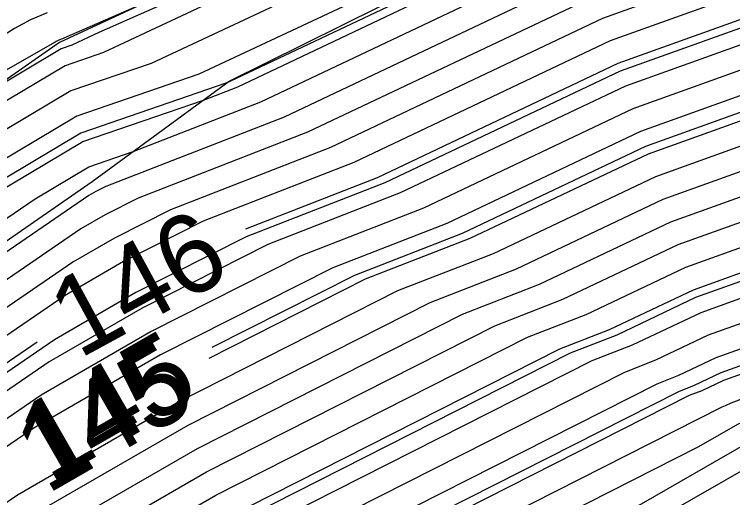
# Model space of a CAD drawing. Extents: x 2354170 to 2357230, y 866100 to 868290.
# Drawn here: x 2356061.79 to 2356079.95, y 866937.82 to 866950.05 of the extents above; entities that cross this region are included whole.
import ezdxf

# ---------------------------------------------------------------- set-up
doc = ezdxf.new("R2010")
doc.units = 0
for name, color, linetype in [('Default', 7, 'Continuous'), ('DTM Contours Major', 7, 'Continuous'), ('DTM Contours Major Text', 7, 'Continuous'), ('DTM Contours Minor', 7, 'Continuous'), ('PH Exist DTM Breakline', 7, 'Continuous')]:
    doc.layers.add(name, color=color, linetype=linetype)

msp = doc.modelspace()

# ---------------------------------------------------------------- linework, layer by layer
at = {"layer": 'Default'}
for points in [[(2356121.205, 866963.875), (2356118.314, 866964.113), (2356110.26, 866964.466), (2356106.926, 866963.867), (2356103.802, 866962.972), (2356099.008, 866962.096), (2356095.709, 866961.21), (2356090.928, 866959.298), (2356083.709, 866956.551), (2356076.624, 866953.976), (2356070.473, 866951.262), (2356065.247, 866948.811), (2356063.218, 866948.112), (2356054.86, 866943.131), (2356053.591, 866942.264), (2356053.281, 866942.146), (2356052.908, 866941.913), (2356041.092, 866933.727), (2356040.369, 866933.214), (2356038.785, 866932.016), (2356022.767, 866920.403)], [(2356122.613, 866963.096), (2356117.654, 866963.505), (2356111.54, 866963.773), (2356106.814, 866962.923), (2356104.54, 866962.272), (2356098.103, 866961.096), (2356095.899, 866960.504), (2356088.903, 866957.705), (2356085.977, 866956.592), (2356075.992, 866952.964), (2356074.401, 866952.262), (2356066.454, 866948.535), (2356063.367, 866947.471), (2356057.343, 866943.881), (2356053.923, 866941.545), (2356053.088, 866941.228), (2356052.082, 866940.6), (2356042.649, 866934.065), (2356040.938, 866932.85), (2356037.192, 866930.017), (2356022.503, 866919.368)], [(2356094.98, 866962.482), (2356079.171, 866956.468), (2356077.888, 866956.001), (2356065.264, 866950.43), (2356063.04, 866949.448), (2356063.006, 866949.435), (2356062.972, 866949.422), (2356062.94, 866949.409), (2356062.908, 866949.397), (2356062.877, 866949.384), (2356062.846, 866949.368), (2356062.817, 866949.349), (2356054.082, 866944.359), (2356053.703, 866944.096), (2356053.32, 866943.824), (2356053.076, 866943.639), (2356053.064, 866943.631), (2356051.853, 866942.758), (2356050.593, 866941.827), (2356040.548, 866934.865), (2356039.402, 866934.021), (2356038.214, 866933.141), (2356036.834, 866932.186), (2356023.602, 866922.552)], [(2356145.415, 866955.859), (2356129.003, 866959.27), (2356128.78, 866959.345), (2356115.95, 866960.598), (2356115.056, 866960.516), (2356106.908, 866959.218), (2356098.222, 866957.799), (2356096.273, 866957.336), (2356088.406, 866954.425), (2356086.022, 866953.313), (2356076.661, 866949.949), (2356069.783, 866946.683), (2356065.737, 866945.109), (2356064.317, 866944.388), (2356063.267, 866943.782), (2356055.456, 866938.426), (2356052.129, 866936.638), (2356052.125, 866936.636), (2356052.113, 866936.629), (2356049.482, 866935.08), (2356048.871, 866934.656), (2356043.378, 866930.761), (2356030.311, 866920.852)], [(2356163.94, 866949.117), (2356163.918, 866949.131), (2356145.818, 866955.196), (2356145.044, 866955.31), (2356129.03, 866958.638), (2356128.335, 866958.873), (2356116.155, 866960.062), (2356114.776, 866959.936), (2356107.078, 866958.71), (2356098.871, 866957.369), (2356096.27, 866956.75), (2356088.61, 866953.917), (2356085.674, 866952.547), (2356076.852, 866949.377), (2356070.37, 866946.299), (2356066.557, 866944.815), (2356064.55, 866943.797), (2356063.067, 866942.94), (2356055.733, 866937.912), (2356052.603, 866936.229), (2356050.124, 866934.77), (2356048.925, 866933.938), (2356043.702, 866930.234), (2356031.275, 866920.811)], [(2356163.601, 866948.583), (2356163.341, 866948.754), (2356145.99, 866954.567), (2356144.674, 866954.761), (2356129.057, 866958.007), (2356127.89, 866958.4), (2356116.359, 866959.526), (2356114.496, 866959.356), (2356107.248, 866958.201), (2356099.52, 866956.939), (2356096.267, 866956.165), (2356088.815, 866953.408), (2356085.326, 866951.782), (2356077.044, 866948.805), (2356070.957, 866945.915), (2356067.627, 866944.619)], [(2356163.261, 866948.049), (2356162.764, 866948.376), (2356146.163, 866953.938), (2356144.303, 866954.212), (2356129.085, 866957.375), (2356127.445, 866957.928), (2356116.563, 866958.99), (2356114.216, 866958.777), (2356107.418, 866957.693), (2356100.169, 866956.51), (2356096.264, 866955.58), (2356089.019, 866952.9), (2356084.979, 866951.016), (2356077.235, 866948.233), (2356071.544, 866945.531), (2356068.197, 866944.228), (2356065.016, 866942.614), (2356062.665, 866941.256), (2356056.287, 866936.883), (2356053.564, 866935.419), (2356051.408, 866934.15), (2356049.034, 866932.502), (2356044.349, 866929.18), (2356033.204, 866920.728)], [(2356126.999, 866957.455), (2356116.767, 866958.454), (2356113.936, 866958.197), (2356107.587, 866957.185), (2356100.818, 866956.08), (2356096.262, 866954.995), (2356089.223, 866952.391), (2356084.631, 866950.25), (2356077.426, 866947.661), (2356072.132, 866945.147), (2356069.017, 866943.934), (2356065.249, 866942.023), (2356062.464, 866940.414), (2356056.564, 866936.368), (2356054.045, 866935.014), (2356052.05, 866933.84), (2356049.089, 866931.784), (2356044.673, 866928.653), (2356034.168, 866920.687), (2356031.687, 866918.947)], [(2356096.278, 866958.506), (2356087.997, 866955.442), (2356086.717, 866954.845), (2356076.279, 866951.094), (2356068.608, 866947.451), (2356064.096, 866945.696), (2356063.85, 866945.571), (2356063.669, 866945.466), (2356054.903, 866939.456), (2356054.439, 866939.206), (2356052.51, 866938.473), (2356049.605, 866936.662), (2356047.321, 866935.079), (2356042.647, 866931.76), (2356032.413, 866924.02)], [(2356096.276, 866957.921), (2356088.201, 866954.933), (2356086.369, 866954.079), (2356076.47, 866950.521), (2356069.195, 866947.067), (2356064.916, 866945.402), (2356064.083, 866944.98), (2356063.468, 866944.624), (2356055.18, 866938.941), (2356053.284, 866937.922), (2356052.318, 866937.555), (2356048.944, 866935.452), (2356048.84, 866935.39), (2356048.816, 866935.373), (2356043.054, 866931.289), (2356035.939, 866925.893), (2356030.82, 866922.021), (2356028.97, 866920.68), (2356014.377, 866909.494), (2356013.63, 866908.967), (2356010.885, 866907.316)], [(2356126.554, 866956.983), (2356116.971, 866957.919), (2356113.656, 866957.617), (2356107.757, 866956.677), (2356101.468, 866955.65), (2356096.259, 866954.41), (2356089.428, 866951.883), (2356084.284, 866949.484), (2356077.618, 866947.088), (2356072.719, 866944.762), (2356069.837, 866943.641), (2356065.482, 866941.432), (2356062.264, 866939.572), (2356056.84, 866935.854), (2356054.526, 866934.609), (2356052.692, 866933.53), (2356049.143, 866931.066), (2356044.997, 866928.126), (2356035.132, 866920.645), (2356032.09, 866918.512)], [(2356162.243, 866946.447), (2356161.032, 866947.242), (2356146.681, 866952.051), (2356143.191, 866952.565), (2356129.167, 866955.479), (2356126.109, 866956.511), (2356117.175, 866957.383), (2356113.376, 866957.037), (2356107.927, 866956.169), (2356102.117, 866955.22), (2356096.256, 866953.825), (2356089.632, 866951.375), (2356083.936, 866948.718), (2356077.809, 866946.516), (2356073.306, 866944.378), (2356070.658, 866943.347), (2356066.705, 866941.343)], [(2356125.664, 866956.038), (2356117.379, 866956.847), (2356113.096, 866956.457), (2356108.097, 866955.66), (2356102.766, 866954.79), (2356096.253, 866953.24), (2356089.837, 866950.866), (2356083.589, 866947.953), (2356078, 866945.944), (2356073.893, 866943.994), (2356071.478, 866943.054), (2356065.948, 866940.249), (2356061.862, 866937.888), (2356057.394, 866934.824), (2356055.487, 866933.799), (2356053.976, 866932.91), (2356049.253, 866929.63), (2356045.645, 866927.072), (2356037.061, 866920.563), (2356032.897, 866917.643)], [(2356081.44, 866956.509), (2356077.256, 866954.989), (2356066.545, 866950.261), (2356064.041, 866949.087), (2356063.069, 866948.752), (2356056.335, 866944.739), (2356053.595, 866943.174), (2356053.484, 866943.097), (2356053.373, 866943.018), (2356053.302, 866942.964), (2356053.299, 866942.962), (2356052.946, 866942.708), (2356052.58, 866942.438), (2356040.077, 866933.772), (2356039.836, 866933.594), (2356039.585, 866933.408), (2356039.294, 866933.207), (2356022.352, 866920.871)], [(2356059.838, 866944.639), (2356063.517, 866946.831), (2356066.567, 866947.882), (2356067.433, 866948.22), (2356075.896, 866952.238), (2356087.412, 866956.377), (2356087.588, 866956.459)], [(2356033.301, 866917.208), (2356038.025, 866920.522), (2356045.968, 866926.545), (2356049.307, 866928.912), (2356054.618, 866932.6), (2356055.967, 866933.394), (2356057.671, 866934.31), (2356061.661, 866937.046), (2356066.181, 866939.658), (2356072.298, 866942.76), (2356074.481, 866943.61), (2356078.191, 866945.372), (2356083.241, 866947.187), (2356090.041, 866950.358), (2356096.25, 866952.655), (2356103.415, 866954.36), (2356108.266, 866955.152), (2356112.816, 866955.877), (2356117.584, 866956.311), (2356125.219, 866955.566)], [(2356025.737, 866920.024), (2356034.006, 866926.019), (2356042.077, 866932.123), (2356045.764, 866934.741), (2356050.431, 866937.975), (2356052.703, 866939.391), (2356054.588, 866940.108), (2356062.309, 866945.382), (2356063.666, 866946.191), (2356064.787, 866946.577), (2356068.021, 866947.836), (2356076.087, 866951.666), (2356087.064, 866955.611), (2356087.792, 866955.95)], [(2356024.991, 866910.541), (2356034.108, 866916.339), (2356039.954, 866920.439), (2356046.616, 866925.491), (2356049.416, 866927.477), (2356055.903, 866931.98), (2356056.929, 866932.584), (2356058.224, 866933.281), (2356061.26, 866935.362), (2356066.647, 866938.475), (2356073.938, 866942.173), (2356075.655, 866942.842), (2356078.574, 866944.228), (2356082.546, 866945.655), (2356090.45, 866949.341), (2356096.245, 866951.485), (2356104.714, 866953.5), (2356108.606, 866954.136), (2356112.257, 866954.717), (2356117.992, 866955.239), (2356124.329, 866954.621)], [(2356024.52, 866909.55), (2356034.511, 866915.904), (2356040.918, 866920.398), (2356046.94, 866924.964), (2356049.471, 866926.759), (2356056.545, 866931.67), (2356057.409, 866932.179), (2356058.501, 866932.766), (2356061.059, 866934.52), (2356066.88, 866937.884), (2356074.758, 866941.88), (2356076.242, 866942.457), (2356078.765, 866943.655), (2356082.198, 866944.889), (2356090.655, 866948.833), (2356096.242, 866950.9), (2356105.363, 866953.07), (2356108.776, 866953.628), (2356111.977, 866954.138), (2356118.196, 866954.704), (2356123.884, 866954.148)], [(2356041.651, 866920.194), (2356041.882, 866920.356), (2356047.263, 866924.437), (2356049.525, 866926.041), (2356057.187, 866931.36), (2356057.89, 866931.774), (2356058.778, 866932.252), (2356060.858, 866933.678), (2356067.113, 866937.293), (2356075.579, 866941.586), (2356076.83, 866942.073), (2356078.957, 866943.083), (2356081.851, 866944.123), (2356090.859, 866948.324), (2356096.239, 866950.315), (2356106.012, 866952.64), (2356108.946, 866953.119), (2356111.697, 866953.558), (2356118.4, 866954.168), (2356123.439, 866953.676), (2356129.332, 866951.689), (2356132.794, 866950.969)], [(2356023.577, 866907.568), (2356035.318, 866915.035), (2356042.847, 866920.315), (2356047.587, 866923.91), (2356049.58, 866925.323), (2356057.829, 866931.05), (2356058.37, 866931.369), (2356059.055, 866931.737), (2356060.658, 866932.836), (2356067.346, 866936.702), (2356076.399, 866941.293), (2356077.417, 866941.689), (2356079.148, 866942.511), (2356081.503, 866943.358), (2356091.064, 866947.816), (2356096.236, 866949.73), (2356106.661, 866952.21), (2356109.115, 866952.611), (2356111.417, 866952.978), (2356118.604, 866953.632), (2356122.993, 866953.204)], [(2356023.106, 866906.577), (2356035.722, 866914.6), (2356043.811, 866920.274), (2356047.911, 866923.383), (2356049.634, 866924.605), (2356058.471, 866930.74), (2356058.851, 866930.964), (2356059.331, 866931.222), (2356060.457, 866931.994), (2356067.579, 866936.11), (2356077.219, 866940.999), (2356078.004, 866941.305), (2356079.339, 866941.939), (2356081.156, 866942.592), (2356091.268, 866947.307), (2356096.234, 866949.144), (2356107.311, 866951.78), (2356109.285, 866952.103), (2356111.137, 866952.398), (2356118.809, 866953.096), (2356122.548, 866952.731)], [(2356022.635, 866905.587), (2356036.125, 866914.165), (2356044.775, 866920.233), (2356048.235, 866922.856), (2356049.689, 866923.887), (2356059.113, 866930.43), (2356059.332, 866930.559), (2356059.608, 866930.708), (2356060.256, 866931.152), (2356067.812, 866935.519), (2356078.039, 866940.706), (2356078.591, 866940.921), (2356079.53, 866941.367), (2356080.808, 866941.826), (2356091.473, 866946.799), (2356096.231, 866948.559), (2356107.96, 866951.351), (2356109.455, 866951.595), (2356110.857, 866951.818), (2356119.013, 866952.56), (2356122.103, 866952.259)], [(2356060.942, 866930.822), (2356068.045, 866934.928), (2356078.859, 866940.412), (2356079.179, 866940.537), (2356079.722, 866940.795), (2356080.461, 866941.06), (2356091.677, 866946.291), (2356096.228, 866947.974), (2356108.609, 866950.921), (2356109.625, 866951.086), (2356110.577, 866951.238), (2356119.217, 866952.025), (2356121.658, 866951.786), (2356129.441, 866949.162), (2356139.485, 866947.074), (2356148.406, 866945.762), (2356155.262, 866943.465), (2356155.383, 866943.385)], [(2356021.693, 866903.605), (2356036.932, 866913.296), (2356046.704, 866920.15), (2356048.882, 866921.802), (2356049.798, 866922.451), (2356058.393, 866928.419), (2356059.984, 866929.504), (2356060.792, 866930.01), (2356068.278, 866934.336), (2356079.679, 866940.119), (2356079.766, 866940.153), (2356079.913, 866940.222), (2356080.113, 866940.294), (2356091.881, 866945.782), (2356096.225, 866947.389), (2356109.258, 866950.491), (2356109.794, 866950.578), (2356110.297, 866950.658), (2356119.421, 866951.489), (2356121.213, 866951.314)], [(2356021.222, 866902.614), (2356037.336, 866912.862), (2356047.668, 866920.109), (2356049.206, 866921.275), (2356049.853, 866921.733), (2356055.921, 866925.947), (2356059.984, 866928.718), (2356062.048, 866930.01), (2356068.512, 866933.745), (2356079.079, 866939.105), (2356080.099, 866939.69), (2356080.478, 866939.861), (2356092.086, 866945.274), (2356096.222, 866946.804), (2356109.908, 866950.061), (2356109.964, 866950.07), (2356110.017, 866950.079), (2356119.625, 866950.953), (2356120.768, 866950.841)], [(2356052.168, 866922.585), (2356053.448, 866923.474), (2356059.984, 866927.931), (2356063.304, 866930.01), (2356068.745, 866933.154), (2356077.639, 866937.665), (2356080.283, 866939.181), (2356081.264, 866939.624), (2356092.29, 866944.765), (2356096.219, 866946.219), (2356109.37, 866949.349), (2356109.956, 866949.459), (2356115.356, 866950.01), (2356119.829, 866950.417), (2356120.323, 866950.369), (2356129.523, 866947.266), (2356138.373, 866945.427), (2356144.902, 866944.467)], [(2356062.617, 866950.093), (2356062.196, 866949.912), (2356061.787, 866949.697), (2356061.389, 866949.44), (2356054.569, 866945.544), (2356053.922, 866945.095), (2356053.267, 866944.629), (2356052.85, 866944.313), (2356052.83, 866944.3), (2356050.76, 866942.808), (2356048.605, 866941.217), (2356041.019, 866935.959), (2356038.969, 866934.447), (2356036.842, 866932.874), (2356034.375, 866931.166), (2356024.852, 866924.233)], [(2356020.279, 866900.632), (2356038.143, 866911.992), (2356049.597, 866920.026), (2356049.854, 866920.221), (2356049.962, 866920.297), (2356050.975, 866921.001), (2356059.984, 866927.145), (2356064.56, 866930.01), (2356068.978, 866932.563), (2356076.2, 866936.226), (2356080.466, 866938.672), (2356082.05, 866939.387), (2356092.495, 866944.257), (2356096.217, 866945.634), (2356108.674, 866948.598), (2356109.923, 866948.835), (2356119.852, 866949.847)], [(2355996.249, 866891.115), (2356000.035, 866893.409), (2356003.156, 866896.068), (2356007.384, 866899.257), (2356016.84, 866904.988), (2356025.462, 866911.532), (2356033.704, 866916.773), (2356038.989, 866920.48), (2356046.292, 866926.018), (2356049.362, 866928.194), (2356055.261, 866932.29), (2356056.448, 866932.989), (2356057.947, 866933.795), (2356061.461, 866936.204), (2356066.414, 866939.067), (2356073.118, 866942.467), (2356075.068, 866943.226), (2356078.383, 866944.8), (2356079.911, 866945.349)], [(2356062.364, 866941.754), (2356056.01, 866937.397), (2356053.084, 866935.824), (2356050.766, 866934.46), (2356048.98, 866933.22), (2356044.026, 866929.707), (2356032.239, 866920.769), (2356030.88, 866919.816), (2356028.76, 866918.468), (2356014.948, 866907.984), (2356001.136, 866899.614), (2356000, 866898.93), (2355989.406, 866892.259), (2355985.321, 866889.311), (2355983.27, 866886.478), (2355980.648, 866884.642)]]:
    msp.add_lwpolyline(points, dxfattribs=at)
at = {"layer": 'DTM Contours Major'}
msp.add_lwpolyline([(2356162.356, 866946.625), (2356161.225, 866947.368), (2356146.623, 866952.261), (2356143.315, 866952.748), (2356129.158, 866955.69), (2356126.258, 866956.668), (2356117.107, 866957.561), (2356113.469, 866957.23), (2356107.87, 866956.338), (2356101.901, 866955.363), (2356096.257, 866954.02), (2356089.564, 866951.544), (2356084.052, 866948.974), (2356077.745, 866946.707), (2356073.11, 866944.506), (2356070.384, 866943.445), (2356066.781, 866941.618)], dxfattribs=at)
at = {"layer": 'DTM Contours Minor'}
for points in [[(2356123.552, 866962.576), (2356117.214, 866963.1), (2356112.393, 866963.31), (2356106.739, 866962.294), (2356105.031, 866961.806), (2356097.499, 866960.429), (2356096.026, 866960.033), (2356087.552, 866956.644), (2356087.489, 866956.62), (2356087.007, 866956.445), (2356075.832, 866952.429), (2356067.238, 866948.348), (2356067.16, 866948.317), (2356063.467, 866947.044), (2356058.998, 866944.382), (2356054.145, 866941.066), (2356052.96, 866940.616), (2356051.532, 866939.725), (2356043.687, 866934.291), (2356041.318, 866932.608), (2356036.13, 866928.684), (2356023.581, 866919.587)], [(2356094.304, 866961.952), (2356079.928, 866956.481), (2356077.677, 866955.664), (2356063.926, 866949.595), (2356063.237, 866949.271), (2356062.969, 866949.179), (2356061.115, 866948.074), (2356053.919, 866943.964), (2356053.63, 866943.763), (2356053.338, 866943.555), (2356053.151, 866943.414), (2356053.142, 866943.408), (2356052.218, 866942.741), (2356051.255, 866942.031), (2356040.391, 866934.501), (2356040.235, 866934.386)], [(2356163.487, 866948.405), (2356163.148, 866948.628), (2356146.048, 866954.358), (2356144.55, 866954.578), (2356129.067, 866957.796), (2356127.741, 866958.243), (2356116.427, 866959.347), (2356114.402, 866959.163), (2356107.304, 866958.032), (2356099.736, 866956.796), (2356096.266, 866955.97), (2356088.883, 866953.239), (2356085.211, 866951.526), (2356077.107, 866948.614), (2356071.153, 866945.787), (2356067.65, 866944.424), (2356064.86, 866943.009), (2356062.799, 866941.817), (2356056.102, 866937.226), (2356053.244, 866935.689), (2356050.98, 866934.357), (2356048.998, 866932.98), (2356044.134, 866929.532), (2356032.561, 866920.756)], [(2356096.276, 866957.921), (2356088.201, 866954.933), (2356086.369, 866954.079), (2356076.47, 866950.521), (2356069.195, 866947.067), (2356064.916, 866945.402), (2356064.083, 866944.98), (2356063.468, 866944.624), (2356055.18, 866938.941), (2356053.284, 866937.922), (2356052.318, 866937.555), (2356048.944, 866935.452), (2356048.84, 866935.39), (2356048.816, 866935.373), (2356043.054, 866931.289), (2356035.939, 866925.893), (2356030.82, 866922.021)], [(2356039.047, 866920.524), (2356046.292, 866926.018), (2356049.362, 866928.194), (2356055.261, 866932.29), (2356056.448, 866932.989), (2356057.947, 866933.795), (2356061.461, 866936.204), (2356066.414, 866939.067), (2356073.118, 866942.467), (2356075.068, 866943.226), (2356078.383, 866944.8), (2356082.894, 866946.421), (2356090.246, 866949.849), (2356096.248, 866952.07), (2356104.065, 866953.93), (2356108.436, 866954.644), (2356112.536, 866955.297), (2356117.788, 866955.775), (2356124.774, 866955.093)], [(2356066.194, 866936.52), (2356067.191, 866937.096), (2356075.852, 866941.489), (2356077.025, 866941.945), (2356079.02, 866942.893), (2356081.735, 866943.868), (2356090.927, 866948.155), (2356096.238, 866950.12), (2356106.229, 866952.497), (2356109.002, 866952.95), (2356111.603, 866953.364), (2356118.468, 866953.989), (2356123.29, 866953.518), (2356129.341, 866951.478), (2356140.844, 866949.087), (2356147.774, 866948.068), (2356157.378, 866944.85), (2356160.093, 866943.065), (2356172.558, 866938.896), (2356178.031, 866936.809), (2356181.629, 866935.251), (2356192.604, 866930.455), (2356205.641, 866924.816), (2356214.691, 866920.9)], [(2356025.871, 866907.184), (2356036.394, 866913.876), (2356045.418, 866920.205), (2356048.451, 866922.505), (2356049.725, 866923.408), (2356059.541, 866930.224), (2356059.652, 866930.289), (2356059.793, 866930.365), (2356060.122, 866930.591), (2356067.968, 866935.125), (2356078.586, 866940.51), (2356078.983, 866940.665), (2356079.658, 866940.985), (2356080.577, 866941.315), (2356091.609, 866946.46), (2356096.229, 866948.169), (2356108.393, 866951.064), (2356109.568, 866951.256), (2356110.671, 866951.432), (2356119.149, 866952.203), (2356121.806, 866951.944)], [(2356020.751, 866901.623), (2356037.739, 866912.427), (2356048.633, 866920.067), (2356049.53, 866920.748), (2356049.907, 866921.015), (2356053.448, 866923.474), (2356059.984, 866927.931), (2356063.304, 866930.01), (2356068.745, 866933.154), (2356077.639, 866937.665), (2356080.283, 866939.181), (2356081.264, 866939.624), (2356092.29, 866944.765), (2356096.219, 866946.219), (2356109.37, 866949.349), (2356109.956, 866949.459), (2356115.356, 866950.01), (2356119.829, 866950.417), (2356120.323, 866950.369), (2356129.523, 866947.266), (2356133.085, 866946.526)]]:
    msp.add_lwpolyline(points, dxfattribs=at)
at = {"layer": 'PH Exist DTM Breakline'}
for points in [[(2356384.294, 866842.9), (2356351.849, 866858.112), (2356314.144, 866877.054), (2356277.592, 866895.099), (2356247.669, 866910.694), (2356210.698, 866929.114), (2356175.042, 866947.21), (2356155.235, 866956.847), (2356144.425, 866960.035), (2356133.782, 866962.527), (2356119.237, 866964.963), (2356107.195, 866966.126), (2356101.65, 866965.014), (2356095.299, 866962.733), (2356078.168, 866956.449), (2356062.931, 866949.341), (2356053.395, 866942.688), (2356039.952, 866933.48), (2356021.008, 866919.065)], [(2355986.928, 866889.463), (2356000.056, 866898.819), (2356014.177, 866909.205), (2356029.902, 866920.869), (2356042.841, 866931.636), (2356048.814, 866935.403), (2356052.124, 866936.633), (2356054.813, 866939.622), (2356063.753, 866945.818), (2356067.218, 866948.36), (2356075.771, 866952.611), (2356087.523, 866956.621), (2356096.281, 866959.084), (2356106.514, 866960.399), (2356115.573, 866961.588), (2356128.99, 866959.568), (2356145.572, 866956.092), (2356163.972, 866949.167)]]:
    msp.add_lwpolyline(points, dxfattribs=at)

# ---------------------------------------------------------------- texts
at = {"layer": 'Default'}
for s, rotation, p in [('146', 28.5623, (2356063.42, 866941.32)), ('145', 29.9383, (2356062.606, 866937.893))]:
    msp.add_text(s, height=2, rotation=rotation, dxfattribs=at).set_placement(p)
at = {"layer": 'DTM Contours Major Text'}
msp.add_text('145', height=2, rotation=29.8446, dxfattribs=at).set_placement((2356062.674, 866938.179))

doc.saveas('drawing.dxf')
